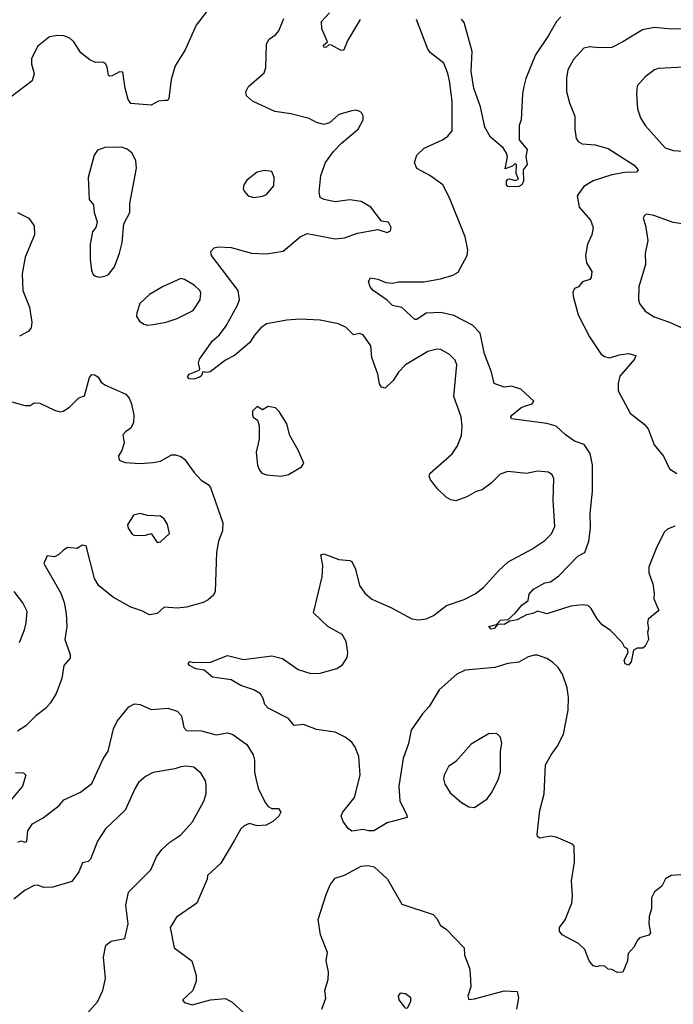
# Model space of a CAD drawing. Extents: x 1954678 to 2060275, y 904822 to 1016299.
# Tile 386 of 467: x 2030237 to 2033756, y 953651 to 958954. Entities that reach past the tile are written whole.
import ezdxf

# ---------------------------------------------------------------- set-up
doc = ezdxf.new("R2010")
doc.units = 0

msp = doc.modelspace()

# ---------------------------------------------------------------- linework, layer by layer
at = {"layer": '0CON20XD'}
for points in [[(2031264.2, 959025), (2031187.1, 958925), (2031128, 958792), (2031074.4, 958705), (2031052.3, 958632.3), (2031039.3, 958530.7), (2031035, 958520), (2031018.3, 958518.3)], [(2032069.3, 958955), (2032003.6, 958845), (2031980.8, 958789.2), (2031965, 958789.4), (2031915, 958817.7), (2031901.4, 958818.6), (2031885, 958804.7), (2031875, 958806.2), (2031872.2, 958817.8), (2031893.3, 958835), (2031863.6, 958905), (2031861.2, 958945), (2031905, 958991.2)], [(2033149.8, 958970.2), (2033126.5, 958945), (2033085, 958870), (2033014.3, 958765.7), (2032962.7, 958637.3), (2032952, 958595), (2032943.8, 958555), (2032936.2, 958415), (2032926.7, 958385), (2032926.7, 958306.7), (2032968.5, 958255), (2032962.2, 958215), (2032970, 958175), (2032948.6, 958145), (2032949.2, 958085), (2032940, 958065), (2032925, 958055.7), (2032875.7, 958054.3), (2032865, 958056), (2032858.6, 958065), (2032857.5, 958085), (2032864.3, 958095.7), (2032875, 958098), (2032905, 958088), (2032923.3, 958095), (2032910.6, 958125), (2032911.7, 958171.7), (2032905, 958180), (2032890, 958165), (2032851.7, 958151.7), (2032864, 958215), (2032857.1, 958235), (2032839.2, 958265), (2032771.6, 958321.6), (2032740.8, 958375), (2032718.8, 958485), (2032682.3, 958585), (2032668, 958675), (2032673.8, 958783.8), (2032629.7, 958939.7), (2032615, 958957.8)], [(2033797.3, 954347.3), (2033745, 954343.8), (2033715, 954326.7), (2033695, 954287.5), (2033654.2, 954255.8), (2033638.8, 954225), (2033638, 954165), (2033626.1, 954123.9), (2033624.2, 954085), (2033633.3, 954035), (2033625, 954023.8), (2033575, 954008), (2033559.1, 953990.9), (2033545, 953960), (2033513.8, 953925), (2033508.8, 953885), (2033485, 953823.3), (2033455, 953821.2), (2033425, 953837.5), (2033405, 953840), (2033387, 953857), (2033358.3, 953858.3), (2033345, 953852.5), (2033325, 953857.5), (2033302.5, 953885), (2033280, 953945), (2033245, 953977.5), (2033157.5, 954025), (2033143.3, 954045), (2033142.5, 954065), (2033174, 954105), (2033210, 954195), (2033214.2, 954235), (2033208.6, 954315), (2033223.9, 954416.1), (2033221.7, 954501.7), (2033213.6, 954513.6), (2033125, 954551.4), (2033095, 954555.7), (2033035, 954546.2), (2033024.5, 954554.5), (2033022.5, 954565), (2033037.1, 954695), (2033060.8, 954785), (2033068.8, 954941.2), (2033098, 954995), (2033130.9, 955039.1), (2033164.4, 955105.6), (2033189.5, 955235), (2033192.6, 955302.6), (2033184.4, 955355), (2033158.9, 955428.9), (2033135.4, 955465.4), (2033105, 955494.4), (2033075, 955512.5), (2033025, 955531.4), (2033008.8, 955531.2), (2032975, 955522), (2032925, 955494), (2032865, 955485.7), (2032795, 955464.5), (2032635, 955450.9), (2032590.8, 955429.2), (2032495, 955344.3), (2032442.2, 955255), (2032406.5, 955215), (2032345, 955127.5), (2032330.5, 955055), (2032301.9, 954975), (2032278, 954825), (2032284.2, 954745), (2032320, 954675), (2032322.5, 954657.5), (2032215, 954628.8), (2032144.5, 954585.5), (2032115.5, 954584.5), (2032085, 954591.9), (2032040, 954585), (2032025, 954583.3), (2032005, 954596.9), (2031979.1, 954635), (2031968.1, 954665), (2031975, 954684.4), (2032039.5, 954765), (2032070.7, 954885), (2032062.9, 954985), (2032043.1, 955035), (2032025, 955062), (2031989.7, 955089.7), (2031935, 955117.1), (2031835, 955130.6), (2031765, 955157.5), (2031715, 955153.3), (2031685, 955190), (2031573.8, 955245), (2031556.2, 955265), (2031548.6, 955298.6), (2031533, 955323), (2031497.5, 955345), (2031428.2, 955368.2), (2031375, 955398.1), (2031275, 955413.5), (2031230.6, 955450.6), (2031185, 955457.1), (2031151.2, 955475), (2031143.8, 955486.2), (2031153.6, 955496.4), (2031175, 955491.2), (2031265, 955493.8), (2031355, 955529.4), (2031442, 955508), (2031595, 955528.1), (2031652.6, 955512.6), (2031736.2, 955455), (2031805, 955433.1), (2031855, 955434.3), (2031945, 955460), (2031975, 955480), (2032000.5, 955519.5), (2032004, 955545), (2031995.5, 955605.5), (2031972.7, 955642.7), (2031895.9, 955685.9), (2031819.3, 955759.3), (2031866.1, 955953.9), (2031868.8, 956015), (2031858.3, 956071.7), (2031875, 956076.7), (2031955, 956046), (2032015, 956042), (2032025, 956036.2), (2032044.2, 955995), (2032067.3, 955907.3), (2032096, 955865), (2032133, 955833), (2032235, 955788.6), (2032347.9, 955727.9), (2032385, 955721.4), (2032425, 955727.8), (2032465, 955745.6), (2032535, 955799.4), (2032629.4, 955830.6), (2032688.6, 955861.4), (2032734, 955895), (2032815, 955986), (2032866.6, 956033.4), (2032995, 956101.9), (2033065, 956149.4), (2033100.6, 956185), (2033117.5, 956225), (2033109.4, 956365), (2033113.3, 956483.3), (2033103, 956503), (2033085, 956516.7), (2033025, 956522.5), (2032965, 956510), (2032865, 956520), (2032823.3, 956506.7), (2032775, 956458), (2032727.8, 956422.2), (2032695, 956413.5), (2032645, 956384.3), (2032585, 956362.9), (2032557.9, 956367.9), (2032532.6, 956382.6), (2032487.5, 956425), (2032448, 956475), (2032442, 956495), (2032445, 956510), (2032565.7, 956615), (2032595, 956658.8), (2032616.5, 956715), (2032619.5, 956765), (2032613.5, 956815), (2032573.6, 956925), (2032590, 957095), (2032580.9, 957120.9), (2032551.7, 957151.7), (2032505, 957178.5), (2032485, 957179.5), (2032435, 957167.5), (2032315, 957094.5), (2032277.1, 957055), (2032248.3, 957011.7), (2032205, 956970), (2032185.6, 956975.6), (2032173.6, 956993.6), (2032165.3, 957045.3), (2032132, 957135), (2032127.3, 957197.3), (2032086.1, 957256.1), (2032065, 957263.3), (2032035, 957256.2), (2031995, 957296.2), (2031953.3, 957316.7), (2031855, 957336.2), (2031745, 957340.8), (2031675, 957335.7), (2031565, 957316.7), (2031535, 957294), (2031500.8, 957255), (2031476, 957215), (2031393.3, 957145), (2031345, 957121.2), (2031262, 957058), (2031245, 957053.8), (2031222.5, 957057.5), (2031213.8, 957035), (2031205, 957029.2), (2031175, 957017.5), (2031149.2, 957019.2), (2031140.8, 957030.8), (2031148.8, 957045), (2031203.3, 957066.7), (2031207, 957073), (2031199.2, 957105), (2031204.3, 957125), (2031275.3, 957224.7), (2031312.4, 957257.6), (2031348.5, 957305), (2031407.6, 957412.4), (2031420.4, 957445), (2031412.5, 957495), (2031268.8, 957685), (2031266.7, 957705), (2031284.1, 957725.9), (2031305, 957731.2), (2031375, 957728.1), (2031485, 957696.7), (2031565, 957692.7), (2031655, 957708.1), (2031747.5, 957785), (2031785, 957801.9), (2031935, 957774.2), (2031985, 957779.2), (2032055.8, 957804.2), (2032165, 957823.8), (2032215, 957807.5), (2032233, 957817), (2032237.5, 957835), (2032223, 957863), (2032185, 957870), (2032126.7, 957945), (2032075.9, 957975.9), (2032015, 957983.8), (2031935, 957974), (2031875.7, 957985.7), (2031855, 957996.7), (2031849.4, 958025), (2031858.5, 958115), (2031882.7, 958185), (2031926.1, 958243.9), (2031970.2, 958289.8), (2032060, 958365), (2032086.2, 958415), (2032086.4, 958436.4), (2032076.7, 958455), (2032065, 958462), (2032045, 958467.5), (2032025, 958464), (2031955.8, 958444.2), (2031905, 958398), (2031875, 958389.2), (2031835, 958400), (2031795, 958422.7), (2031696.6, 958446.6), (2031609.9, 958459.9), (2031491.2, 958515), (2031458.8, 958545), (2031453.8, 958565), (2031468.8, 958595), (2031552.7, 958667.3), (2031561.4, 958695), (2031565.6, 958825), (2031580.2, 958849.8), (2031615.4, 958874.6), (2031632.9, 958895), (2031658.9, 958961.1)], [(2032568.8, 957578.8), (2032597.5, 957595), (2032646.9, 957685), (2032650, 957715), (2032634.6, 957785), (2032550.8, 957995), (2032515.8, 958065), (2032445, 958115.8), (2032375, 958152), (2032363.3, 958185), (2032376, 958225), (2032415, 958262.5), (2032513.1, 958306.9), (2032542.8, 958327.2), (2032565.7, 958355), (2032565.4, 958515.4), (2032551.5, 958625), (2032542.5, 958665), (2032519.7, 958719.7), (2032448, 958775), (2032434.4, 958795), (2032372.9, 958955)], [(2031018.3, 958518.3), (2030983.6, 958516.4), (2030945, 958493.8), (2030835, 958502.5), (2030820, 958525), (2030804.2, 958585), (2030792.3, 958672.3), (2030775, 958673.1), (2030735, 958651.9), (2030720, 958650), (2030714.2, 958655), (2030707.9, 958697.9), (2030698.6, 958718.6), (2030685, 958726), (2030645, 958724.2), (2030615, 958738.6), (2030565.7, 958775), (2030527.5, 958835), (2030506.2, 958855), (2030475, 958866.7), (2030440.5, 958869.5), (2030397.1, 958862.9), (2030335, 958811.2), (2030300, 958745), (2030300, 958715), (2030314.3, 958664.3), (2030304.3, 958625), (2030191.3, 958538.7)], [(2033845, 958905.3), (2033745, 958902.5), (2033655, 958913.1), (2033590.7, 958899.3), (2033485, 958834.5), (2033425, 958805.5), (2033355, 958802.5), (2033305, 958808.1), (2033275, 958800.8), (2033219.4, 958740.6), (2033188.1, 958685), (2033180.7, 958639.3), (2033181.7, 958568.3), (2033197, 958507), (2033225.5, 958435), (2033225.5, 958365), (2033233.6, 958313.6), (2033245, 958296.2), (2033265, 958286), (2033335, 958280.9), (2033405, 958261.1), (2033545, 958170), (2033566.7, 958145), (2033557.5, 958132.5), (2033495, 958130.5), (2033425, 958118.8), (2033325, 958086.4), (2033274.4, 958055), (2033239.2, 958005), (2033248.6, 957945), (2033310.6, 957875), (2033324.4, 957835), (2033317.5, 957795), (2033294.4, 957745), (2033283.3, 957685), (2033289.4, 957645), (2033317.7, 957597.7), (2033314.2, 957565.8), (2033306.2, 957555), (2033267.5, 957542.5), (2033246.2, 957515), (2033224.4, 957505.6), (2033215.8, 957485), (2033217.5, 957465), (2033243.5, 957365), (2033305, 957246), (2033366, 957155), (2033385, 957140), (2033415, 957133.5), (2033465, 957148.8), (2033515, 957155.5), (2033553.8, 957145), (2033548.1, 957125), (2033469.1, 957035), (2033458.5, 956995), (2033459.1, 956955), (2033524.6, 956835), (2033598.9, 956775), (2033620.2, 956750.2), (2033652.5, 956665), (2033702.7, 956602.7), (2033735.8, 956535), (2033775, 956510)], [(2033815, 958698.2), (2033675, 958690.8), (2033655, 958684.2), (2033605, 958646), (2033562.1, 958597.9), (2033558, 958555), (2033562.5, 958475), (2033580, 958425), (2033603.9, 958383.9), (2033712, 958265), (2033755, 958249.5), (2033862.7, 958242.7)], [(2030665, 957566.7), (2030695, 957572.5), (2030715, 957582.5), (2030747.3, 957622.7), (2030774.1, 957695.9), (2030788, 957755), (2030798, 957855), (2030829.2, 957915), (2030830, 957965), (2030866, 958155), (2030862, 958195), (2030842, 958235), (2030815, 958257.5), (2030785, 958266.9), (2030694.3, 958265.7), (2030655, 958250.8), (2030638.5, 958225), (2030606.2, 958105), (2030611.2, 957985), (2030635, 957957.5), (2030638, 957915), (2030653.8, 957865), (2030646.2, 957835), (2030628.3, 957811.7), (2030615.5, 957745), (2030615.4, 957665), (2030622.7, 957602.7), (2030632.1, 957582.1), (2030645, 957573.3), (2030665, 957566.7)], [(2031495, 957996.7), (2031545, 958003.8), (2031565, 958013.3), (2031605, 958060), (2031607.5, 958105), (2031595, 958137.5), (2031555, 958142.5), (2031515, 958132.5), (2031460.5, 958089.5), (2031443.8, 958065), (2031440, 958045), (2031445, 958030), (2031466.4, 958006.4), (2031495, 957996.7)], [(2030225, 957915.8), (2030285.6, 957885.6), (2030314.2, 957844.2), (2030316.9, 957795), (2030265.6, 957675), (2030250, 957585), (2030254.4, 957495), (2030290, 957405), (2030302.5, 957325), (2030298.8, 957295), (2030282.5, 957275), (2030235, 957248.8)], [(2033885, 957842.2), (2033755, 957861.8), (2033651.2, 957898.8), (2033613.9, 957906.1), (2033600.5, 957899.5), (2033593.3, 957885), (2033605.9, 957845.9), (2033618.6, 957765), (2033604.4, 957695), (2033605.6, 957635), (2033570.8, 957515), (2033568, 957445), (2033574, 957425), (2033605, 957384), (2033653.6, 957353.6), (2033735, 957325.8), (2033815, 957288.6)], [(2030925, 957309.5), (2030955, 957313.1), (2031025, 957325.6), (2031085, 957344.3), (2031171.7, 957388.3), (2031208, 957445), (2031212.3, 957482.3), (2031206, 957495), (2031176, 957525), (2031125, 957555.7), (2031105, 957560.8), (2031005, 957515.8), (2030936.2, 957475), (2030883.3, 957425), (2030866.7, 957375), (2030866.2, 957355), (2030881.3, 957331.3), (2030904.6, 957314.6), (2030925, 957309.5)], [(2033765, 956225.8), (2033725, 956210), (2033709.4, 956195), (2033666.7, 956115), (2033625, 956007.5), (2033624, 955975), (2033646.2, 955915), (2033653.6, 955863.6), (2033651.2, 955835), (2033677.5, 955772.5), (2033620, 955725), (2033616.7, 955705), (2033622.5, 955675), (2033617.5, 955655), (2033622.5, 955615), (2033605, 955580), (2033591.7, 955568.3), (2033560.7, 955569.3), (2033541.7, 955558.3), (2033528.8, 955495), (2033515, 955478), (2033496.2, 955485), (2033491.4, 955505), (2033512.5, 955545), (2033510, 955565), (2033492.5, 955575), (2033480, 955600), (2033417.5, 955665), (2033373.3, 955695), (2033346.4, 955726.4), (2033313.6, 955783.6), (2033298, 955798), (2033265, 955802.5), (2033205, 955796), (2033075, 955753.3), (2033025, 955767.5), (2033000, 955755), (2032965, 955748), (2032915, 955720.9), (2032875.6, 955714.4), (2032845, 955696.7), (2032811.7, 955698.3), (2032792, 955675), (2032775, 955672.2), (2032762.5, 955685), (2032803.8, 955696.2), (2032825, 955719.4), (2032866.7, 955723.3), (2032905, 955757.5), (2032939.8, 955800.2), (2032974.4, 955825), (2032980.4, 955859.6), (2033002.7, 955887.3), (2033065, 955921.2), (2033095, 955926), (2033140.6, 955959.4), (2033241.5, 956065), (2033278.9, 956085), (2033300.6, 956145), (2033310, 956215), (2033308.9, 956295), (2033320.9, 956415), (2033320.4, 956555), (2033308.3, 956618.3), (2033276.2, 956666.2), (2033225, 956683.3), (2033175, 956717.8), (2033125, 956765.6), (2033075, 956779.5), (2032884.5, 956804.5), (2032880.8, 956815), (2032886.2, 956825), (2032935, 956864.3), (2032955, 956872.2), (2032996.7, 956885), (2033005, 956900), (2032935, 956964.2), (2032885, 956979.5), (2032845, 956974.4), (2032791.2, 956995), (2032776.9, 957055), (2032739.1, 957155), (2032716.4, 957265), (2032675, 957309.2), (2032575, 957360.5), (2032505, 957377.5), (2032426.2, 957373.8), (2032375, 957338.6), (2032365, 957338.6), (2032295, 957404.4), (2032245, 957415.6), (2032215, 957444.2), (2032140, 957495), (2032124.4, 957515), (2032114.6, 957545), (2032125, 957563.8), (2032165, 957557.1), (2032208, 957538), (2032245, 957534.6), (2032277.9, 957542.1), (2032412.4, 957542.4), (2032502, 957558), (2032568.8, 957578.8)], [(2030195, 956895.8), (2030265, 956876), (2030293.3, 956876.7), (2030315, 956890), (2030345, 956888.6), (2030425, 956851.4), (2030455, 956842.9), (2030470, 956845), (2030505, 956868), (2030555, 956917.5), (2030585, 956927.5), (2030612.3, 957027.7), (2030625, 957042.5), (2030641.7, 957041.7), (2030659.3, 957029.3), (2030675, 957002.5), (2030695, 956986.7), (2030807.9, 956937.9), (2030826.4, 956916.4), (2030839.4, 956885), (2030850.6, 956825), (2030849.4, 956785), (2030835.8, 956755), (2030806, 956735), (2030792.3, 956717.7), (2030800, 956675), (2030786.6, 956633.4), (2030769.2, 956605), (2030772.2, 956582.2), (2030805, 956568.5), (2030885, 956564.5), (2030955, 956568.6), (2030994.2, 956575.8), (2031055, 956610), (2031075, 956610), (2031105, 956601.1), (2031125, 956587.1), (2031177.1, 956515), (2031214.2, 956474.2), (2031251.1, 956451.1), (2031264.3, 956435), (2031331.3, 956245), (2031328.8, 956201.2), (2031307.9, 956145), (2031297.3, 956085), (2031290, 955875), (2031280, 955855), (2031251.2, 955828.8), (2031225, 955814.2), (2031135, 955789.4), (2031085, 955784.4), (2031015, 955790), (2030976.2, 955755), (2030935, 955748.1), (2030895, 955769.4), (2030835, 955790), (2030741.4, 955841.4), (2030662, 955905), (2030640, 955945), (2030595, 956120), (2030575, 956123.8), (2030543.6, 956106.4), (2030495, 956111.2), (2030470, 956095), (2030447.1, 956072.9), (2030425, 956061.2), (2030385, 956066.7), (2030366.2, 956025), (2030458.8, 955865), (2030476.2, 955815), (2030487.7, 955755), (2030490, 955685), (2030480.5, 955615), (2030508.1, 955535), (2030508.6, 955515), (2030474.1, 955475.9), (2030464.4, 955405), (2030432.7, 955325), (2030403.3, 955275), (2030376.5, 955243.5), (2030324.3, 955205), (2030269.4, 955150.6), (2030225, 955121.9)], [(2031645, 956496), (2031685, 956503.8), (2031755, 956546.7), (2031766.7, 956565), (2031736.2, 956635), (2031691.2, 956715), (2031675, 956777.5), (2031634.1, 956844.1), (2031615, 956863.3), (2031575, 956870), (2031545, 956852.5), (2031515, 956870), (2031490, 956845), (2031490, 956825), (2031493.6, 956813.6), (2031517, 956797), (2031525.8, 956765.8), (2031525.8, 956695), (2031510, 956625), (2031517.5, 956555), (2031527.3, 956527.3), (2031541.2, 956511.2), (2031565, 956502), (2031645, 956496)], [(2030977.5, 956137.5), (2030995, 956142.5), (2031043, 956187), (2031033.3, 956235), (2031015, 956266.2), (2030995, 956279.2), (2030925, 956283.8), (2030885, 956294.2), (2030850, 956285), (2030817, 956233), (2030820, 956215), (2030842.3, 956182.3), (2030855, 956176.2), (2030915, 956177.5), (2030945, 956186.7), (2030977.5, 956137.5)], [(2030235, 955600), (2030262.1, 955667.9), (2030271.8, 955705), (2030276.4, 955766.4), (2030253.8, 955813.8), (2030206.5, 955875)], [(2030226.6, 954523.4), (2030245, 954530.8), (2030265, 954523.8), (2030275, 954527.5), (2030280, 954585), (2030305, 954622), (2030363.8, 954655), (2030448.5, 954721.5), (2030475, 954752), (2030565, 954793.8), (2030625, 954840), (2030686.7, 954973.3), (2030712.5, 955015), (2030741.1, 955135), (2030761.9, 955175), (2030825, 955252.9), (2030855, 955268.9), (2030886.3, 955266.3), (2030945, 955238.6), (2031035, 955245.7), (2031085, 955229.2), (2031107.5, 955205), (2031121.3, 955141.3), (2031135.8, 955125.8), (2031215, 955124.5), (2031295, 955103.1), (2031355, 955112.2), (2031385, 955104.3), (2031459.8, 955049.8), (2031494.5, 954994.5), (2031501.5, 954965), (2031500.8, 954900.8), (2031509.4, 954859.4), (2031521.5, 954815), (2031557.9, 954737.9), (2031575, 954716.2), (2031595, 954706.2), (2031630, 954705), (2031642.5, 954685), (2031632.5, 954665), (2031600, 954635), (2031564.1, 954615.9), (2031515, 954611.2), (2031475, 954623.8), (2031445, 954612), (2031428, 954595), (2031393.8, 954535), (2031319.3, 954410.7), (2031248.8, 954345), (2031246, 954325), (2031190, 954195), (2031080.5, 954119.5), (2031046.7, 954065), (2031068, 953955), (2031164.1, 953884.1), (2031187.1, 953805), (2031187.5, 953775), (2031168.8, 953725), (2031113.6, 953673.6), (2031125, 953660), (2031165, 953648.6), (2031265, 953674.4), (2031345, 953682), (2031381.7, 953661.7), (2031443.3, 953605)], [(2032685, 954710), (2032753, 954757), (2032780, 954795), (2032815.6, 954865), (2032825.6, 954905), (2032825.9, 955014.1), (2032832, 955055), (2032825, 955090), (2032807, 955107), (2032765, 955108.8), (2032668.3, 955051.7), (2032585, 954958.8), (2032545, 954930.8), (2032521.9, 954885), (2032519.4, 954865), (2032526.6, 954836.6), (2032555, 954790), (2032615, 954738), (2032655, 954713.8), (2032685, 954710)], [(2030215, 954900), (2030257, 954897), (2030270, 954885), (2030252, 954825), (2030171.7, 954728.3)], [(2030599.7, 953600.3), (2030655, 953664), (2030684.3, 953725), (2030698.8, 953788.8), (2030688.9, 953905), (2030700.6, 953969.4), (2030729.5, 953990.5), (2030803.3, 954005), (2030821.2, 954085), (2030807.8, 954185), (2030822.5, 954255), (2030942.2, 954375), (2030973.1, 954445), (2031002.9, 954485), (2031045, 954524.2), (2031105, 954564), (2031167, 954633), (2031227.8, 954745), (2031240, 954785), (2031241.4, 954835), (2031237.5, 954855), (2031214.5, 954894.5), (2031175, 954927.5), (2031135, 954933.3), (2031105, 954930.5), (2031071.5, 954918.5), (2030955, 954898.6), (2030915, 954878.1), (2030877.1, 954845), (2030858.1, 954815), (2030805, 954696.2), (2030699.2, 954595), (2030655, 954529.2), (2030618.1, 954431.9), (2030605, 954419.2), (2030575, 954413.3), (2030554.4, 954365), (2030517.5, 954312.5), (2030415, 954281.2), (2030365, 954280.6), (2030335, 954291.9), (2030315, 954291.1), (2030266.2, 954265), (2030205, 954216.2)], [(2031863.3, 953625), (2031885.8, 953684.2), (2031880, 953725), (2031898, 953785), (2031899.2, 953825), (2031887.5, 953885), (2031895, 953930), (2031856.9, 954025), (2031843.2, 954106.8), (2031887.4, 954242.6), (2031909.4, 954295), (2031935, 954330), (2031985, 954346.2), (2032075, 954394.2), (2032112.1, 954397.9), (2032145, 954392), (2032217.5, 954325), (2032295, 954190), (2032463.6, 954133.6), (2032483, 954113), (2032503.3, 954075), (2032533.3, 954055), (2032630.8, 953955), (2032631.2, 953915), (2032658, 953845), (2032662.5, 953815), (2032665.7, 953745), (2032649.2, 953695), (2032655, 953676.7), (2032685, 953679.4), (2032845, 953722.9), (2032915, 953720), (2032922.5, 953685), (2032912.5, 953625)], [(2032315, 953630), (2032325, 953632.5), (2032343.3, 953665), (2032343.3, 953685), (2032315, 953706.7), (2032285, 953710), (2032273.8, 953695), (2032277.5, 953675), (2032307, 953637), (2032315, 953630)]]:
    msp.add_lwpolyline(points, dxfattribs=at)

doc.saveas('drawing.dxf')
